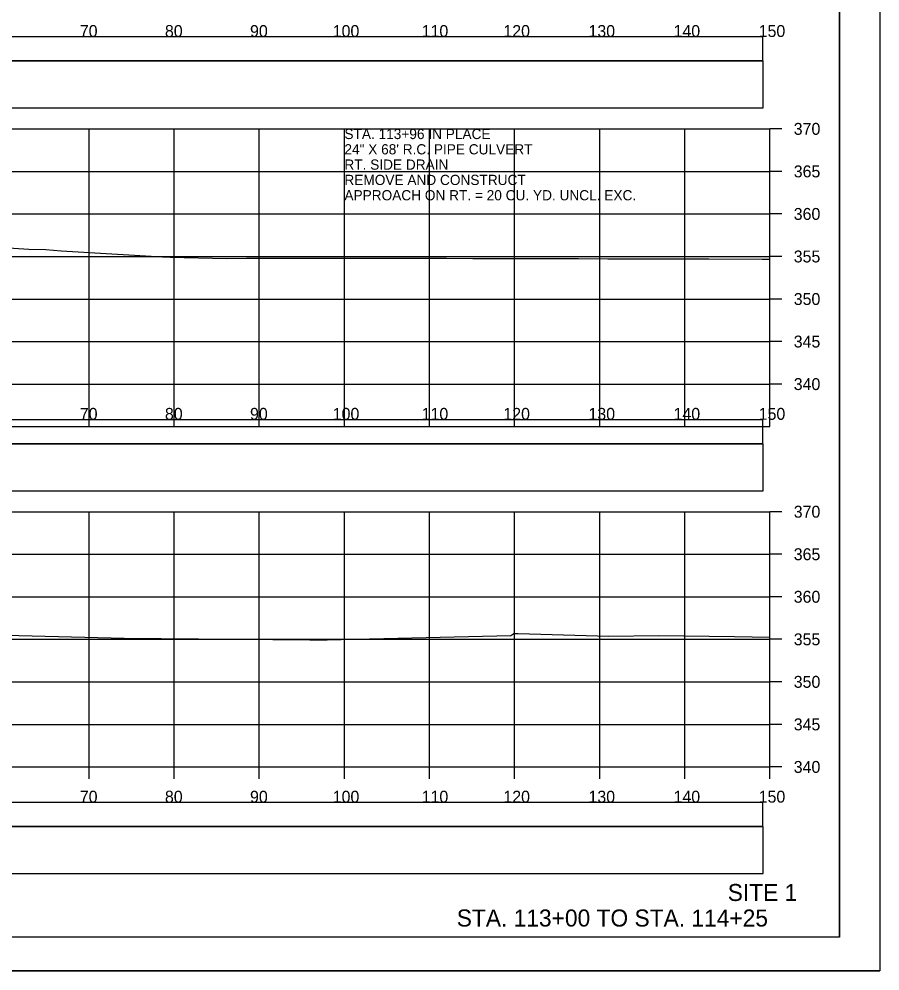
# Model space of a CAD drawing. Extents: x 1368122 to 1710785, y 373130 to 557566.
# Drawn here: x 1368404.5 to 1368505.7, y 375264.5 to 375376.4 of the extents above; entities that cross this region are included whole.
import ezdxf

# ---------------------------------------------------------------- set-up
doc = ezdxf.new("R2010")
doc.units = 0
for name, color, linetype in [('R_Alt Surface', 7, 'Continuous'), ('R_Axis', 7, 'Continuous'), ('R_Axis Annot', 7, 'Continuous'), ('R_Border', 7, 'Continuous'), ('R_Draft', 7, 'Continuous'), ('R_Exist Surface', 7, 'Continuous'), ('R_Grid', 7, 'Continuous'), ('R_No Plot', 7, 'Continuous'), ('R_Water Annot', 7, 'Continuous')]:
    doc.layers.add(name, color=color, linetype=linetype)

msp = doc.modelspace()

# ---------------------------------------------------------------- linework, layer by layer
at = {"layer": 'R_Alt Surface'}
for points in [[(1368193.57, 375371.44), (1368491.88, 375371.44), (1368491.88, 375374.26), (1368193.57, 375374.26)], [(1368193.52, 375365.92), (1368491.94, 375365.92), (1368491.94, 375371.44), (1368193.52, 375371.44)], [(1368193.57, 375326.44), (1368491.88, 375326.44), (1368491.88, 375329.26), (1368193.57, 375329.26)], [(1368193.52, 375320.92), (1368491.94, 375320.92), (1368491.94, 375326.44), (1368193.52, 375326.44)], [(1368193.57, 375281.44), (1368491.88, 375281.44), (1368491.88, 375284.26), (1368193.57, 375284.26)], [(1368193.52, 375275.92), (1368491.94, 375275.92), (1368491.94, 375281.44), (1368193.52, 375281.44)]]:
    msp.add_lwpolyline(points, close=True, dxfattribs=at)
at = {"layer": 'R_Axis'}
for p, q in [((1368492.73, 375333.45), (1368492.73, 375363.45)), ((1368494.13, 375363.45), (1368492.73, 375363.45)), ((1368494.13, 375358.45), (1368492.73, 375358.45)), ((1368494.13, 375353.45), (1368492.73, 375353.45)), ((1368494.13, 375348.45), (1368492.73, 375348.45)), ((1368494.13, 375343.45), (1368492.73, 375343.45)), ((1368494.13, 375338.45), (1368492.73, 375338.45)), ((1368192.73, 375333.45), (1368492.73, 375333.45)), ((1368412.73, 375332.05), (1368412.73, 375333.45)), ((1368422.73, 375332.05), (1368422.73, 375333.45)), ((1368432.73, 375332.05), (1368432.73, 375333.45)), ((1368442.73, 375332.05), (1368442.73, 375333.45)), ((1368452.73, 375332.05), (1368452.73, 375333.45)), ((1368462.73, 375332.05), (1368462.73, 375333.45)), ((1368472.73, 375332.05), (1368472.73, 375333.45)), ((1368482.73, 375332.05), (1368482.73, 375333.45)), ((1368492.73, 375332.05), (1368492.73, 375333.45)), ((1368494.13, 375333.45), (1368492.73, 375333.45)), ((1368492.73, 375288.45), (1368492.73, 375318.45)), ((1368494.13, 375318.45), (1368492.73, 375318.45)), ((1368494.13, 375313.45), (1368492.73, 375313.45)), ((1368494.13, 375308.45), (1368492.73, 375308.45)), ((1368494.13, 375303.45), (1368492.73, 375303.45)), ((1368494.13, 375298.45), (1368492.73, 375298.45)), ((1368494.13, 375293.45), (1368492.73, 375293.45)), ((1368192.73, 375288.45), (1368492.73, 375288.45)), ((1368412.73, 375287.05), (1368412.73, 375288.45)), ((1368422.73, 375287.05), (1368422.73, 375288.45)), ((1368432.73, 375287.05), (1368432.73, 375288.45)), ((1368442.73, 375287.05), (1368442.73, 375288.45)), ((1368452.73, 375287.05), (1368452.73, 375288.45)), ((1368462.73, 375287.05), (1368462.73, 375288.45)), ((1368472.73, 375287.05), (1368472.73, 375288.45)), ((1368482.73, 375287.05), (1368482.73, 375288.45)), ((1368492.73, 375287.05), (1368492.73, 375288.45)), ((1368494.13, 375288.45), (1368492.73, 375288.45))]:
    msp.add_line(p, q, dxfattribs=at)
at = {"layer": 'R_Border'}
for q in [(1368500.91, 375473.91), (1368184.73, 375268.45)]:
    msp.add_line((1368500.91, 375268.45), q, dxfattribs=at)
at = {"layer": 'R_Exist Surface'}
for points in [[(1368399.59, 375349.71), (1368405.63, 375349.32), (1368407.64, 375349.26), (1368409.46, 375349.12), (1368421.34, 375348.42), (1368422.27, 375348.35), (1368428.86, 375348.22), (1368431.22, 375348.27), (1368443.16, 375348.25), (1368443.5, 375348.26), (1368443.82, 375348.27), (1368444.26, 375348.27), (1368454.72, 375348.26), (1368457.84, 375348.23), (1368470.22, 375348.22), (1368473.69, 375348.19), (1368485.57, 375348.17), (1368491.83, 375348.12), (1368492.73, 375348.12)], [(1368396.71, 375304.09), (1368416.84, 375303.57), (1368438.65, 375303.39), (1368439.42, 375303.4), (1368439.87, 375303.38), (1368440.72, 375303.4), (1368462.28, 375303.91), (1368462.64, 375304.14), (1368462.66, 375304.15), (1368462.99, 375304.14), (1368463.16, 375304.13), (1368473.81, 375303.83), (1368479.65, 375303.9), (1368488.56, 375303.77), (1368492.73, 375303.71)]]:
    msp.add_lwpolyline(points, dxfattribs=at)
at = {"layer": 'R_Grid'}
for p, q in [((1368192.73, 375363.45), (1368492.73, 375363.45)), ((1368412.73, 375328.45), (1368412.73, 375363.45)), ((1368422.73, 375328.45), (1368422.73, 375363.45)), ((1368432.73, 375328.45), (1368432.73, 375363.45)), ((1368442.73, 375328.45), (1368442.73, 375363.45)), ((1368452.73, 375328.45), (1368452.73, 375363.45)), ((1368462.73, 375328.45), (1368462.73, 375363.45)), ((1368472.73, 375328.45), (1368472.73, 375363.45)), ((1368482.73, 375328.45), (1368482.73, 375363.45)), ((1368492.73, 375328.45), (1368492.73, 375363.45)), ((1368192.73, 375358.45), (1368492.73, 375358.45)), ((1368192.73, 375353.45), (1368492.73, 375353.45)), ((1368192.73, 375348.45), (1368492.73, 375348.45)), ((1368192.73, 375343.45), (1368492.73, 375343.45)), ((1368192.73, 375338.45), (1368492.73, 375338.45)), ((1368192.73, 375333.45), (1368492.73, 375333.45)), ((1368192.73, 375328.45), (1368492.73, 375328.45)), ((1368192.73, 375318.45), (1368492.73, 375318.45)), ((1368412.73, 375288.45), (1368412.73, 375318.45)), ((1368422.73, 375288.45), (1368422.73, 375318.45)), ((1368432.73, 375288.45), (1368432.73, 375318.45)), ((1368442.73, 375288.45), (1368442.73, 375318.45)), ((1368452.73, 375288.45), (1368452.73, 375318.45)), ((1368462.73, 375288.45), (1368462.73, 375318.45)), ((1368472.73, 375288.45), (1368472.73, 375318.45)), ((1368482.73, 375288.45), (1368482.73, 375318.45)), ((1368192.73, 375313.45), (1368492.73, 375313.45)), ((1368192.73, 375308.45), (1368492.73, 375308.45)), ((1368192.73, 375303.45), (1368492.73, 375303.45)), ((1368192.73, 375298.45), (1368492.73, 375298.45)), ((1368192.73, 375293.45), (1368492.73, 375293.45)), ((1368192.73, 375288.45), (1368482.73, 375288.45))]:
    msp.add_line(p, q, dxfattribs=at)
at = {"layer": 'R_No Plot'}
msp.add_line((1368172.33, 375264.47), (1368505.66, 375264.47), dxfattribs=at)
for points in [[(1368172.32, 375477.8), (1368505.66, 375477.8), (1368505.66, 375264.47), (1368172.32, 375264.47)], [(1368418.65, 375473.91), (1368438.27, 375473.91), (1368438.27, 375464.03), (1368454.38, 375464.03), (1368477.58, 375464.03), (1368477.7, 375435.87), (1368500.91, 375435.87), (1368500.91, 375268.45), (1368184.73, 375268.45), (1368184.73, 375473.91)]]:
    msp.add_lwpolyline(points, close=True, dxfattribs=at)

# ---------------------------------------------------------------- texts
at = {"layer": 'R_Axis Annot'}
for s, p in [('70', (1368411.64, 375374.25)), ('80', (1368421.64, 375374.25)), ('90', (1368431.64, 375374.25)), ('100', (1368441.36, 375374.25)), ('110', (1368451.81, 375374.25)), ('120', (1368461.41, 375374.25)), ('130', (1368471.41, 375374.25)), ('140', (1368481.41, 375374.25)), ('150', (1368491.41, 375374.25)), ('370', (1368495.53, 375362.75)), ('365', (1368495.53, 375357.75)), ('360', (1368495.53, 375352.75)), ('355', (1368495.53, 375347.75)), ('350', (1368495.53, 375342.75)), ('345', (1368495.53, 375337.75)), ('340', (1368495.53, 375332.75)), ('70', (1368411.64, 375329.25)), ('80', (1368421.64, 375329.25)), ('90', (1368431.64, 375329.25)), ('100', (1368441.36, 375329.25)), ('110', (1368451.81, 375329.25)), ('120', (1368461.41, 375329.25)), ('130', (1368471.41, 375329.25)), ('140', (1368481.41, 375329.25)), ('150', (1368491.41, 375329.25)), ('370', (1368495.53, 375317.75)), ('365', (1368495.53, 375312.75)), ('360', (1368495.53, 375307.75)), ('355', (1368495.53, 375302.75)), ('350', (1368495.53, 375297.75)), ('345', (1368495.53, 375292.75)), ('340', (1368495.53, 375287.75)), ('70', (1368411.64, 375284.25)), ('80', (1368421.64, 375284.25)), ('90', (1368431.64, 375284.25)), ('100', (1368441.36, 375284.25)), ('110', (1368451.81, 375284.25)), ('120', (1368461.41, 375284.25)), ('130', (1368471.41, 375284.25)), ('140', (1368481.41, 375284.25)), ('150', (1368491.41, 375284.25))]:
    msp.add_text(s, height=1.4, dxfattribs=at).set_placement(p)
at = {"layer": 'R_Draft'}
for s, p in [('SITE 1', (1368487.77, 375272.69)), ('STA. 113+00 TO STA. 114+25', (1368455.93, 375269.69))]:
    msp.add_text(s, height=2, dxfattribs=at).set_placement(p)
at = {"layer": 'R_Water Annot'}
for s, p in [('STA. 113+96 IN PLACE', (1368442.73, 375362.25)), ('24" X 68\' R.C. PIPE CULVERT', (1368442.73, 375360.45)), ('RT. SIDE DRAIN', (1368442.73, 375358.65)), ('REMOVE AND CONSTRUCT', (1368442.73, 375356.85)), ('APPROACH ON RT. = 20 CU. YD. UNCL. EXC.', (1368442.73, 375355.05))]:
    msp.add_text(s, height=1.2, dxfattribs=at).set_placement(p)

doc.saveas('drawing.dxf')
